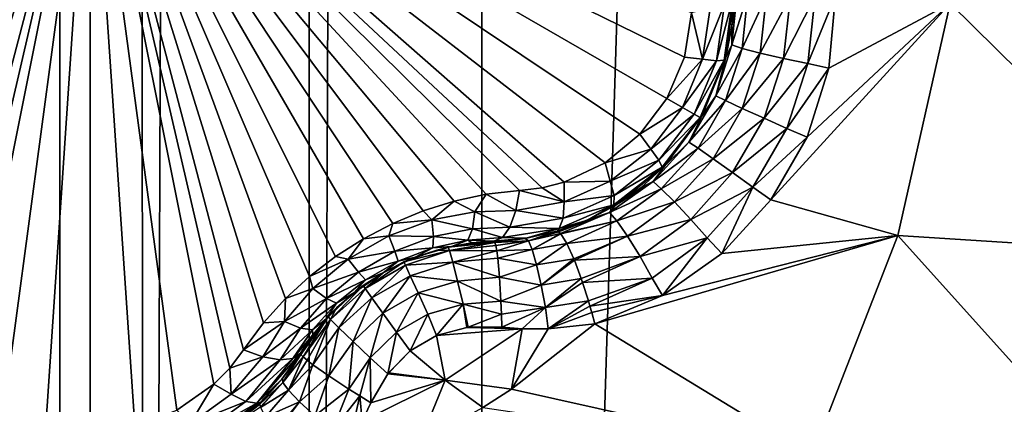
# Model space of a CAD drawing. Header units: metres. Extents: x -206 to 75, y -104 to 104.
# Tile 628 of 656: x -36.22 to -33.08, y -51.05 to -49.82. Entities that reach past the tile are written whole.
import ezdxf

# ---------------------------------------------------------------- set-up
doc = ezdxf.new("R2010")
doc.units = ezdxf.units.M
doc.layers.add('solid_01_1-CONSUMER_THERM_B_125288', color=7, linetype='CONTINUOUS')

msp = doc.modelspace()

# ---------------------------------------------------------------- linework, layer by layer
at = {"layer": 'solid_01_1-CONSUMER_THERM_B_125288'}
for points in [[(-36.342251, 63.938988), (-35.846645, 63.692299), (-36.32394, -63.959686)], [(-35.846645, 63.692299), (-35.828407, -63.712856), (-36.32394, -63.959686)], [(-35.846645, 63.692299), (-35.314156, 63.540874), (-35.828407, -63.712856)], [(-35.314156, 63.540874), (-35.295959, -63.561279), (-35.828407, -63.712856)], [(-35.314156, 63.540874), (-34.762913, 63.489876), (-35.295959, -63.561279)], [(-34.762913, 63.489876), (-34.744732, -63.510124), (-35.295959, -63.561279)], [(-30.762913, 63.490448), (-34.744732, -63.510124), (-34.762913, 63.489876)], [(-30.762913, 63.490448), (-30.744732, -63.509552), (-34.744732, -63.510124)], [(-35.56731, -54.055267, 3.45631), (-26.153526, -45.546333, 3.5), (-35.866474, -53.698833, 3.5)], [(-35.518597, -54.981541, 3.5), (-35.866474, -53.698833, 3.5), (-26.153526, -45.546333, 3.5)], [(-35.56731, -54.055267, 3.45631), (-25.853172, -45.904179, 3.455959), (-26.153526, -45.546333, 3.5)], [(-35.518597, -54.981541, 3.5), (-26.153526, -45.546333, 3.5), (-35.050472, -54.926132, 3.5)], [(-35.050472, -54.926132, 3.5), (-26.153526, -45.546333, 3.5), (-34.588764, -54.83429, 3.5)], [(-34.588764, -54.83429, 3.5), (-26.153526, -45.546333, 3.5), (-34.135071, -54.706341, 3.5)], [(-34.135071, -54.706341, 3.5), (-26.153526, -45.546333, 3.5), (-33.693161, -54.543304, 3.5)], [(-33.693161, -54.543304, 3.5), (-26.153526, -45.546333, 3.5), (-33.265396, -54.346107, 3.5)], [(-33.265396, -54.346107, 3.5), (-26.153526, -45.546333, 3.5), (-32.854115, -54.115772, 3.5)], [(-35.56731, -54.055267, 3.45631), (-35.277191, -54.400913, 3.325905), (-25.853172, -45.904179, 3.455959)], [(-35.277191, -54.400913, 3.325905), (-25.5634, -46.249416, 3.325387), (-25.853172, -45.904179, 3.455959)], [(-35.277191, -54.400913, 3.325905), (-35.007877, -54.721775, 3.113388), (-25.5634, -46.249416, 3.325387)], [(-35.007877, -54.721775, 3.113388), (-25.29442, -46.569881, 3.112886), (-25.5634, -46.249416, 3.325387)], [(-38.864662, -46.52047, 75.400002), (-54.590946, -63.612965, 75.400002), (54.609055, -63.597332, 75.400002)], [(-37.59338, -46.610531, 75.400002), (-38.864662, -46.52047, 75.400002), (54.609055, -63.597332, 75.400002)], [(37.606621, -46.599766, 75.400002), (-37.59338, -46.610531, 75.400002), (54.609055, -63.597332, 75.400002)], [(-35.007877, -54.721775, 3.113388), (-34.768879, -55.006523, 2.826262), (-25.29442, -46.569881, 3.112886)], [(-34.768879, -55.006523, 2.826262), (-25.055708, -46.854282, 2.825941), (-25.29442, -46.569881, 3.112886)], [(-34.768879, -55.006523, 2.826262), (-34.568623, -55.245106, 2.474663), (-25.055708, -46.854282, 2.825941)], [(-34.568623, -55.245106, 2.474663), (-24.855675, -47.092602, 2.474663), (-25.055708, -46.854282, 2.825941)], [(-34.568623, -55.245106, 2.474663), (-34.414318, -55.428944, 2.071429), (-24.855675, -47.092602, 2.474663)], [(-34.414318, -55.428944, 2.071429), (-24.70137, -47.276443, 2.071429), (-24.855675, -47.092602, 2.474663)], [(-36.09214, -55.260315, 66.816208), (-37.593307, -47.110531, 63.5), (-36.093307, -47.110317, 63.5)], [(-37.591232, -61.610531, 69.400002), (-37.593307, -47.110531, 63.5), (-36.091232, -61.610317, 69.400002)], [(-36.091927, -56.760315, 67.426552), (-36.091232, -61.610317, 69.400002), (-37.593307, -47.110531, 63.5)], [(-36.091927, -56.760315, 67.426552), (-37.593307, -47.110531, 63.5), (-36.09214, -55.260315, 66.816208)], [(-36.093307, -47.110317, 69.900002), (-36.09214, -55.260315, 66.816208), (-36.093307, -47.110317, 63.5)], [(-36.093307, -47.110317, 69.900002), (-36.093094, -48.610317, 69.900002), (-36.09214, -55.260315, 66.816208)], [(-34.414318, -55.428944, 2.071429), (-34.337975, -55.519901, 1.8802), (-24.70137, -47.276443, 2.071429)], [(-34.337975, -55.519901, 1.8802), (-24.625298, -47.367077, 1.880731), (-24.70137, -47.276443, 2.071429)], [(-34.337975, -55.519901, 1.8802), (-24.523346, -47.488541, 1.720659), (-24.625298, -47.367077, 1.880731)], [(-34.337975, -55.519901, 1.8802), (-34.235954, -55.641449, 1.720235), (-24.523346, -47.488541, 1.720659)], [(-34.235954, -55.641449, 1.720235), (-24.400944, -47.634373, 1.600154), (-24.523346, -47.488541, 1.720659)], [(-34.235954, -55.641449, 1.720235), (-34.113503, -55.787342, 1.599859), (-24.400944, -47.634373, 1.600154)], [(-34.113503, -55.787342, 1.599859), (-24.264303, -47.797169, 1.525335), (-24.400944, -47.634373, 1.600154)], [(-34.113503, -55.787342, 1.599859), (-33.97683, -55.950176, 1.525184), (-24.264303, -47.797169, 1.525335)], [(-33.97683, -55.950176, 1.525184), (-33.833458, -56.120991, 1.5), (-24.264303, -47.797169, 1.525335)], [(-24.264303, -47.797169, 1.525335), (-33.833458, -56.120991, 1.5), (-24.120508, -47.968487, 1.5)], [(-24.120508, -47.968487, 1.5), (-33.833458, -56.120991, 1.5), (69.506912, -74.995201, 1.5)], [(-36.09214, -55.260315, 72.400002), (-36.093094, -48.610317, 72.400002), (-25.743092, -48.608833, 72.400002)], [(-36.09214, -55.260315, 66.816208), (-36.093094, -48.610317, 72.400002), (-36.09214, -55.260315, 72.400002)], [(-36.093094, -48.610317, 69.900002), (-36.093094, -48.610317, 72.400002), (-36.09214, -55.260315, 66.816208)], [(-36.09214, -55.260315, 72.400002), (-25.743092, -48.608833, 72.400002), (-28.670391, -53.879852, 72.400002)], [(-35.996807, -49.010303, 15.440842), (-37.916252, -49.799904, 16.639137), (-37.89312, -49.941521, 16.660566)], [(-35.996807, -49.010303, 15.440842), (-37.89312, -49.941521, 16.660566), (-37.836929, -50.073112, 16.667709)], [(-35.996807, -49.010303, 15.440842), (-37.836929, -50.073112, 16.667709), (-37.751015, -50.187527, 16.660555)], [(-35.996807, -49.010303, 15.440842), (-37.751015, -50.187527, 16.660555), (-37.639896, -50.278313, 16.639118)], [(-35.996807, -49.010303, 15.440842), (-37.639896, -50.278313, 16.639118), (-37.509357, -50.339752, 16.603487)], [(-35.996807, -49.010303, 15.440842), (-37.509357, -50.339752, 16.603487), (-37.439129, -50.357876, 16.580467)], [(-35.996807, -49.010303, 15.440842), (-37.439129, -50.357876, 16.580467), (-37.367031, -50.366974, 16.554106)], [(-35.996807, -49.010303, 15.440842), (-37.367031, -50.366974, 16.554106), (-37.260792, -50.378952, 16.516459)], [(-35.996807, -49.010303, 15.440842), (-37.260792, -50.378952, 16.516459), (-37.158409, -50.400841, 16.486931)], [(-35.996807, -49.010303, 15.440842), (-37.158409, -50.400841, 16.486931), (-37.05899, -50.431984, 16.465441)], [(-35.996807, -49.010303, 15.440842), (-37.05899, -50.431984, 16.465441), (-36.962212, -50.472073, 16.45224)], [(-35.996807, -49.010303, 15.440842), (-36.962212, -50.472073, 16.45224), (-36.868626, -50.520805, 16.447765)], [(-35.996807, -49.010303, 15.440842), (-36.868626, -50.520805, 16.447765), (-36.779636, -50.577442, 16.452234)], [(-35.996807, -49.010303, 15.440842), (-36.779636, -50.577442, 16.452234), (-36.696487, -50.64119, 16.465431)], [(-35.996807, -49.010303, 15.440842), (-36.696487, -50.64119, 16.465431), (-36.619812, -50.711678, 16.486916)], [(-35.996807, -49.010303, 15.440842), (-36.619812, -50.711678, 16.486916), (-36.549633, -50.789371, 16.516436)], [(-35.996807, -49.010303, 15.440842), (-36.549633, -50.789371, 16.516436), (-36.486073, -50.875427, 16.554106)], [(-35.996807, -49.010303, 15.440842), (-36.486073, -50.875427, 16.554106), (-36.442123, -50.933311, 16.580471)], [(-35.996807, -49.010303, 15.440842), (-36.442123, -50.933311, 16.580471), (-36.391277, -50.985069, 16.603498)], [(-35.996807, -49.010303, 15.440842), (-36.391277, -50.985069, 16.603498), (-36.27272, -51.067387, 16.639135)], [(-35.996807, -49.010303, 15.440842), (-36.27272, -51.067387, 16.639135), (-36.138512, -51.118168, 16.660564)], [(-35.996807, -49.010303, 15.440842), (-36.138512, -51.118168, 16.660564), (-35.996456, -51.1353, 16.667709)], [(-35.996807, -49.010303, 15.440842), (-35.550938, -50.933178, 16.580469), (-35.507008, -50.875286, 16.554106)], [(-35.443489, -50.789238, 16.516445), (-35.996807, -49.010303, 15.440842), (-35.507008, -50.875286, 16.554106)], [(-35.996807, -49.010303, 15.440842), (-35.996456, -51.1353, 16.667709), (-35.854408, -51.118103, 16.660555)], [(-35.996807, -49.010303, 15.440842), (-35.854408, -51.118103, 16.660555), (-35.720234, -51.067268, 16.63912)], [(-35.996807, -49.010303, 15.440842), (-35.720234, -51.067268, 16.63912), (-35.601749, -50.984936, 16.603491)], [(-35.996807, -49.010303, 15.440842), (-35.601749, -50.984936, 16.603491), (-35.550938, -50.933178, 16.580469)], [(-34.100197, -49.94088, 16.660555), (-34.077133, -49.799255, 16.639118), (-35.996807, -49.010303, 15.440842)], [(-34.156326, -50.072491, 16.667709), (-34.100197, -49.94088, 16.660555), (-35.996807, -49.010303, 15.440842)], [(-34.242191, -50.186947, 16.660564), (-34.156326, -50.072491, 16.667709), (-35.996807, -49.010303, 15.440842)], [(-34.353275, -50.27779, 16.639137), (-34.242191, -50.186947, 16.660564), (-35.996807, -49.010303, 15.440842)], [(-34.483829, -50.339302, 16.603502), (-34.353275, -50.27779, 16.639137), (-35.996807, -49.010303, 15.440842)], [(-34.554077, -50.35746, 16.580477), (-34.483829, -50.339302, 16.603502), (-35.996807, -49.010303, 15.440842)], [(-34.626194, -50.366581, 16.554106), (-34.554077, -50.35746, 16.580477), (-35.996807, -49.010303, 15.440842)], [(-34.732494, -50.378597, 16.516438), (-34.626194, -50.366581, 16.554106), (-35.996807, -49.010303, 15.440842)], [(-34.834866, -50.400524, 16.486917), (-34.732494, -50.378597, 16.516438), (-35.996807, -49.010303, 15.440842)], [(-34.934254, -50.431686, 16.465431), (-34.834866, -50.400524, 16.486917), (-35.996807, -49.010303, 15.440842)], [(-35.031017, -50.471809, 16.452236), (-34.934254, -50.431686, 16.465431), (-35.996807, -49.010303, 15.440842)], [(-35.124577, -50.520565, 16.447765), (-35.031017, -50.471809, 16.452236), (-35.996807, -49.010303, 15.440842)], [(-35.213558, -50.577236, 16.452238), (-35.124577, -50.520565, 16.447765), (-35.996807, -49.010303, 15.440842)], [(-35.296673, -50.641006, 16.465435), (-35.213558, -50.577236, 16.452238), (-35.996807, -49.010303, 15.440842)], [(-35.373348, -50.711529, 16.486925), (-35.296673, -50.641006, 16.465435), (-35.996807, -49.010303, 15.440842)], [(-35.443489, -50.789238, 16.516445), (-35.373348, -50.711529, 16.486925), (-35.996807, -49.010303, 15.440842)], [(-33.968433, -49.941269, 16.876154), (-33.949142, -49.842342, 18.114405), (-33.942642, -49.741257, 18.126162)], [(-33.968433, -49.941269, 16.876154), (-33.942642, -49.741257, 18.126162), (-33.942642, -49.741257, 16.853399)], [(-33.946762, -49.75655, 16.810608), (-33.968433, -49.941269, 16.876154), (-33.942642, -49.741257, 16.853399)], [(-33.932358, -49.732098, 18.198984), (-33.942642, -49.741257, 18.126162), (-33.949142, -49.842342, 18.114405)], [(-33.948578, -49.901577, 18.180346), (-33.932358, -49.732098, 18.198984), (-33.949142, -49.842342, 18.114405)], [(-33.897533, -49.738743, 18.270638), (-33.932358, -49.732098, 18.198984), (-33.948578, -49.901577, 18.180346)], [(-33.915466, -49.912853, 18.252228), (-33.897533, -49.738743, 18.270638), (-33.948578, -49.901577, 18.180346)], [(-33.838024, -49.74366, 18.330465), (-33.897533, -49.738743, 18.270638), (-33.915466, -49.912853, 18.252228)], [(-33.971924, -49.771492, 16.739864), (-34.017784, -49.783985, 16.679848), (-34.042034, -49.947147, 16.704649)], [(-33.971924, -49.771492, 16.739864), (-34.042034, -49.947147, 16.704649), (-33.997894, -49.952076, 16.767012)], [(-33.997894, -49.952076, 16.767012), (-33.973778, -49.950417, 16.839653), (-33.946762, -49.75655, 16.810608)], [(-33.971924, -49.771492, 16.739864), (-33.997894, -49.952076, 16.767012), (-33.946762, -49.75655, 16.810608)], [(-33.946762, -49.75655, 16.810608), (-33.973778, -49.950417, 16.839653), (-33.968433, -49.941269, 16.876154)], [(-33.857964, -49.928215, 18.312248), (-33.838024, -49.74366, 18.330465), (-33.915466, -49.912853, 18.252228)], [(-33.761917, -49.745857, 18.367188), (-33.838024, -49.74366, 18.330465), (-33.857964, -49.928215, 18.312248)], [(-33.78384, -49.94537, 18.349087), (-33.761917, -49.745857, 18.367188), (-33.857964, -49.928215, 18.312248)], [(-33.252499, -49.768929, 18.238981), (-33.709015, -50.196281, 18.336405), (-33.824516, -50.396736, 18.336372)], [(-33.419559, -50.509808, 18.186367), (-33.252499, -49.768929, 18.238981), (-33.824516, -50.396736, 18.336372)], [(-33.78384, -49.94537, 18.349087), (-33.706112, -49.961475, 18.358753), (-33.682533, -49.745205, 18.376822)], [(-33.78384, -49.94537, 18.349087), (-33.682533, -49.745205, 18.376822), (-33.761917, -49.745857, 18.367188)], [(-33.252499, -49.768929, 18.238981), (-33.639225, -49.975513, 18.34635), (-33.709015, -50.196281, 18.336405)], [(-33.706112, -49.961475, 18.358753), (-33.639225, -49.975513, 18.34635), (-33.618523, -49.743736, 18.365818)], [(-33.682533, -49.745205, 18.376822), (-33.706112, -49.961475, 18.358753), (-33.618523, -49.743736, 18.365818)], [(-33.252499, -49.768929, 18.238981), (-33.618523, -49.743736, 18.365818), (-33.639225, -49.975513, 18.34635)], [(-32.437386, -50.572468, 17.754953), (-33.252499, -49.768929, 18.238981), (-33.419559, -50.509808, 18.186367)], [(-32.281857, -49.798668, 17.80394), (-33.252499, -49.768929, 18.238981), (-32.437386, -50.572468, 17.754953)], [(-34.042034, -49.947147, 16.704649), (-34.077133, -49.799255, 16.639118), (-34.100197, -49.94088, 16.660555)], [(-34.042034, -49.947147, 16.704649), (-34.017784, -49.783985, 16.679848), (-34.077133, -49.799255, 16.639118)], [(-33.948578, -49.901577, 18.180346), (-33.949142, -49.842342, 18.114405), (-33.968472, -49.941406, 18.105808)], [(-33.968433, -49.941269, 16.876154), (-33.968472, -49.941406, 18.105808), (-33.949142, -49.842342, 18.114405)], [(-34.000484, -50.064003, 18.170752), (-33.948578, -49.901577, 18.180346), (-33.968472, -49.941406, 18.105808)], [(-33.915466, -49.912853, 18.252228), (-33.948578, -49.901577, 18.180346), (-34.000484, -50.064003, 18.170752)], [(-33.969372, -50.079399, 18.242765), (-33.915466, -49.912853, 18.252228), (-34.000484, -50.064003, 18.170752)], [(-33.857964, -49.928215, 18.312248), (-33.915466, -49.912853, 18.252228), (-33.969372, -50.079399, 18.242765)], [(-33.915531, -50.104504, 18.302893), (-33.857964, -49.928215, 18.312248), (-33.969372, -50.079399, 18.242765)], [(-33.78384, -49.94537, 18.349087), (-33.857964, -49.928215, 18.312248), (-33.915531, -50.104504, 18.302893)], [(-34.042034, -49.947147, 16.704649), (-34.100197, -49.94088, 16.660555), (-34.156326, -50.072491, 16.667709)], [(-34.106766, -50.101151, 16.713093), (-34.042034, -49.947147, 16.704649), (-34.156326, -50.072491, 16.667709)], [(-33.997894, -49.952076, 16.767012), (-34.042034, -49.947147, 16.704649), (-34.106766, -50.101151, 16.713093)], [(-33.997894, -49.952076, 16.767012), (-34.106766, -50.101151, 16.713093), (-34.069317, -50.122765, 16.776274)], [(-34.069317, -50.122765, 16.776274), (-34.050186, -50.133808, 16.849575), (-33.973778, -49.950417, 16.839653)], [(-33.997894, -49.952076, 16.767012), (-34.069317, -50.122765, 16.776274), (-33.973778, -49.950417, 16.839653)], [(-33.973778, -49.950417, 16.839653), (-34.050186, -50.133808, 16.849575), (-34.043587, -50.127113, 16.884197)], [(-34.000484, -50.064003, 18.170752), (-33.968472, -49.941406, 18.105808), (-34.0438, -50.127495, 18.098516)], [(-34.043587, -50.127113, 16.884197), (-34.0438, -50.127495, 18.098516), (-33.968472, -49.941406, 18.105808)], [(-34.043587, -50.127113, 16.884197), (-33.968472, -49.941406, 18.105808), (-33.968433, -49.941269, 16.876154)], [(-33.973778, -49.950417, 16.839653), (-34.043587, -50.127113, 16.884197), (-33.968433, -49.941269, 16.876154)], [(-33.846241, -50.135857, 18.3398), (-33.78384, -49.94537, 18.349087), (-33.915531, -50.104504, 18.302893)], [(-33.846241, -50.135857, 18.3398), (-33.706112, -49.961475, 18.358753), (-33.78384, -49.94537, 18.349087)], [(-33.846241, -50.135857, 18.3398), (-33.773666, -50.168011, 18.349483), (-33.706112, -49.961475, 18.358753)], [(-33.706112, -49.961475, 18.358753), (-33.773666, -50.168011, 18.349483), (-33.639225, -49.975513, 18.34635)], [(-33.773666, -50.168011, 18.349483), (-33.709015, -50.196281, 18.336405), (-33.639225, -49.975513, 18.34635)], [(-34.106766, -50.101151, 16.713093), (-34.156326, -50.072491, 16.667709), (-34.242191, -50.186947, 16.660564)], [(-34.08577, -50.211769, 18.170752), (-34.000484, -50.064003, 18.170752), (-34.0438, -50.127495, 18.098516)], [(-33.969372, -50.079399, 18.242765), (-34.000484, -50.064003, 18.170752), (-34.08577, -50.211769, 18.170752)], [(-34.056877, -50.23101, 18.242765), (-33.969372, -50.079399, 18.242765), (-34.08577, -50.211769, 18.170752)], [(-33.915531, -50.104504, 18.302893), (-33.969372, -50.079399, 18.242765), (-34.056877, -50.23101, 18.242765)], [(-34.207729, -50.234245, 16.704649), (-34.106766, -50.101151, 16.713093), (-34.242191, -50.186947, 16.660564)], [(-34.069317, -50.122765, 16.776274), (-34.106766, -50.101151, 16.713093), (-34.207729, -50.234245, 16.704649)], [(-34.008202, -50.265068, 18.302893), (-33.915531, -50.104504, 18.302893), (-34.056877, -50.23101, 18.242765)], [(-33.846241, -50.135857, 18.3398), (-33.915531, -50.104504, 18.302893), (-34.008202, -50.265068, 18.302893)], [(-34.069317, -50.122765, 16.776274), (-34.207729, -50.234245, 16.704649), (-34.181389, -50.269997, 16.767014)], [(-34.069317, -50.122765, 16.776274), (-34.181389, -50.269997, 16.767014), (-34.050186, -50.133808, 16.849575)], [(-34.181389, -50.269997, 16.767014), (-34.170757, -50.29171, 16.839653), (-34.050186, -50.133808, 16.849575)], [(-34.050186, -50.133808, 16.849575), (-34.170757, -50.29171, 16.839653), (-34.162884, -50.287609, 16.877523)], [(-34.08577, -50.211769, 18.170752), (-34.0438, -50.127495, 18.098516), (-34.163685, -50.288441, 18.104654)], [(-34.162884, -50.287609, 16.877523), (-34.163685, -50.288441, 18.104654), (-34.0438, -50.127495, 18.098516)], [(-34.162884, -50.287609, 16.877523), (-34.0438, -50.127495, 18.098516), (-34.043587, -50.127113, 16.884197)], [(-34.050186, -50.133808, 16.849575), (-34.162884, -50.287609, 16.877523), (-34.043587, -50.127113, 16.884197)], [(-33.946392, -50.30938, 18.3398), (-33.846241, -50.135857, 18.3398), (-34.008202, -50.265068, 18.302893)], [(-33.946392, -50.30938, 18.3398), (-33.773666, -50.168011, 18.349483), (-33.846241, -50.135857, 18.3398)], [(-33.946392, -50.30938, 18.3398), (-33.882248, -50.35614, 18.349483), (-33.773666, -50.168011, 18.349483)], [(-33.773666, -50.168011, 18.349483), (-33.882248, -50.35614, 18.349483), (-33.709015, -50.196281, 18.336405)], [(-34.207729, -50.234245, 16.704649), (-34.242191, -50.186947, 16.660564), (-34.353275, -50.27779, 16.639137)], [(-34.200447, -50.337967, 18.180346), (-34.08577, -50.211769, 18.170752), (-34.163685, -50.288441, 18.104654)], [(-34.056877, -50.23101, 18.242765), (-34.08577, -50.211769, 18.170752), (-34.200447, -50.337967, 18.180346)], [(-33.882248, -50.35614, 18.349483), (-33.824516, -50.396736, 18.336372), (-33.709015, -50.196281, 18.336405)], [(-34.33688, -50.336864, 16.679848), (-34.207729, -50.234245, 16.704649), (-34.353275, -50.27779, 16.639137)], [(-34.181389, -50.269997, 16.767014), (-34.207729, -50.234245, 16.704649), (-34.33688, -50.336864, 16.679848)], [(-34.174118, -50.361, 18.252228), (-34.056877, -50.23101, 18.242765), (-34.200447, -50.337967, 18.180346)], [(-34.008202, -50.265068, 18.302893), (-34.056877, -50.23101, 18.242765), (-34.174118, -50.361, 18.252228)], [(-34.181389, -50.269997, 16.767014), (-34.33688, -50.336864, 16.679848), (-34.324757, -50.382824, 16.739864)], [(-34.181389, -50.269997, 16.767014), (-34.324757, -50.382824, 16.739864), (-34.170757, -50.29171, 16.839653)], [(-34.132053, -50.403107, 18.312248), (-34.008202, -50.265068, 18.302893), (-34.174118, -50.361, 18.252228)], [(-33.946392, -50.30938, 18.3398), (-34.008202, -50.265068, 18.302893), (-34.132053, -50.403107, 18.312248)], [(-34.33688, -50.336864, 16.679848), (-34.353275, -50.27779, 16.639137), (-34.483829, -50.339302, 16.603502)], [(-34.170757, -50.29171, 16.839653), (-34.325108, -50.412083, 16.81061), (-34.319618, -50.413403, 16.856203)], [(-34.324757, -50.382824, 16.739864), (-34.325108, -50.412083, 16.81061), (-34.170757, -50.29171, 16.839653)], [(-34.319618, -50.413403, 16.856203), (-34.163685, -50.288441, 18.104654), (-34.162884, -50.287609, 16.877523)], [(-34.170757, -50.29171, 16.839653), (-34.319618, -50.413403, 16.856203), (-34.162884, -50.287609, 16.877523)], [(-34.319618, -50.413403, 16.856203), (-34.238277, -50.356373, 18.112694), (-34.163685, -50.288441, 18.104654)], [(-34.200447, -50.337967, 18.180346), (-34.163685, -50.288441, 18.104654), (-34.238277, -50.356373, 18.112694)], [(-34.483829, -50.403, 16.640163), (-34.33688, -50.336864, 16.679848), (-34.483829, -50.339302, 16.603502)], [(-34.324757, -50.382824, 16.739864), (-34.33688, -50.336864, 16.679848), (-34.483829, -50.403, 16.640163)], [(-34.339081, -50.436798, 18.198986), (-34.200447, -50.337967, 18.180346), (-34.321262, -50.414406, 18.12392)], [(-34.174118, -50.361, 18.252228), (-34.200447, -50.337967, 18.180346), (-34.339081, -50.436798, 18.198986)], [(-34.200447, -50.337967, 18.180346), (-34.238277, -50.356373, 18.112694), (-34.321262, -50.414406, 18.12392)], [(-34.080116, -50.458706, 18.349087), (-33.946392, -50.30938, 18.3398), (-34.132053, -50.403107, 18.312248)], [(-34.080116, -50.458706, 18.349087), (-33.882248, -50.35614, 18.349483), (-33.946392, -50.30938, 18.3398)], [(-34.637783, -50.430496, 16.587652), (-34.626194, -50.366581, 16.554106), (-34.732494, -50.378597, 16.516438)], [(-34.483829, -50.403, 16.640163), (-34.626194, -50.366581, 16.554106), (-34.637783, -50.430496, 16.587652)], [(-34.483829, -50.403, 16.640163), (-34.554077, -50.35746, 16.580477), (-34.626194, -50.366581, 16.554106)], [(-34.483829, -50.403, 16.640163), (-34.483829, -50.339302, 16.603502), (-34.554077, -50.35746, 16.580477)], [(-34.315907, -50.463627, 18.270638), (-34.174118, -50.361, 18.252228), (-34.339081, -50.436798, 18.198986)], [(-34.319618, -50.413403, 16.856203), (-34.321262, -50.414406, 18.12392), (-34.238277, -50.356373, 18.112694)], [(-34.132053, -50.403107, 18.312248), (-34.174118, -50.361, 18.252228), (-34.315907, -50.463627, 18.270638)], [(-34.080116, -50.458706, 18.349087), (-34.02729, -50.517952, 18.358753), (-33.882248, -50.35614, 18.349483)], [(-33.882248, -50.35614, 18.349483), (-34.02729, -50.517952, 18.358753), (-33.980679, -50.567974, 18.346264)], [(-33.882248, -50.35614, 18.349483), (-33.980679, -50.567974, 18.346264), (-33.824516, -50.396736, 18.336372)], [(-34.906384, -50.460258, 16.492586), (-34.834866, -50.400524, 16.486917), (-34.934254, -50.431686, 16.465431)], [(-34.906384, -50.460258, 16.492586), (-34.769272, -50.434208, 16.53348), (-34.834866, -50.400524, 16.486917)], [(-34.769272, -50.434208, 16.53348), (-34.732494, -50.378597, 16.516438), (-34.834866, -50.400524, 16.486917)], [(-34.769272, -50.434208, 16.53348), (-34.637783, -50.430496, 16.587652), (-34.732494, -50.378597, 16.516438)], [(-34.324757, -50.382824, 16.739864), (-34.483829, -50.403, 16.640163), (-34.487385, -50.454643, 16.696571)], [(-34.324757, -50.382824, 16.739864), (-34.487385, -50.454643, 16.696571), (-34.325108, -50.412083, 16.81061)], [(-33.419559, -50.509808, 18.186367), (-33.824516, -50.396736, 18.336372), (-33.980679, -50.567974, 18.346264)], [(-34.906384, -50.460258, 16.492586), (-34.934254, -50.431686, 16.465431), (-35.031017, -50.471809, 16.452236)], [(-34.637783, -50.430496, 16.587652), (-34.769272, -50.434208, 16.53348), (-34.656971, -50.483418, 16.639467)], [(-34.487385, -50.454643, 16.696571), (-34.637783, -50.430496, 16.587652), (-34.656971, -50.483418, 16.639467)], [(-34.487385, -50.454643, 16.696571), (-34.483829, -50.403, 16.640163), (-34.637783, -50.430496, 16.587652)], [(-34.325108, -50.412083, 16.81061), (-34.499889, -50.487869, 16.7644), (-34.409428, -50.460606, 16.84009)], [(-34.487385, -50.454643, 16.696571), (-34.499889, -50.487869, 16.7644), (-34.325108, -50.412083, 16.81061)], [(-34.339081, -50.436798, 18.198986), (-34.321262, -50.414406, 18.12392), (-34.411423, -50.461491, 18.138186)], [(-34.409428, -50.460606, 16.84009), (-34.411423, -50.461491, 18.138186), (-34.321262, -50.414406, 18.12392)], [(-34.325108, -50.412083, 16.81061), (-34.409428, -50.460606, 16.84009), (-34.319618, -50.413403, 16.856203)], [(-34.409428, -50.460606, 16.84009), (-34.321262, -50.414406, 18.12392), (-34.319618, -50.413403, 16.856203)], [(-34.281879, -50.512691, 18.330465), (-34.132053, -50.403107, 18.312248), (-34.315907, -50.463627, 18.270638)], [(-34.080116, -50.458706, 18.349087), (-34.132053, -50.403107, 18.312248), (-34.281879, -50.512691, 18.330465)], [(-35.043751, -50.510983, 16.47019), (-34.906384, -50.460258, 16.492586), (-35.031017, -50.471809, 16.452236)], [(-34.90081, -50.513443, 16.54734), (-34.906384, -50.460258, 16.492586), (-35.043751, -50.510983, 16.47019)], [(-34.776848, -50.488586, 16.586802), (-34.769272, -50.434208, 16.53348), (-34.906384, -50.460258, 16.492586)], [(-34.776848, -50.488586, 16.586802), (-34.906384, -50.460258, 16.492586), (-34.90081, -50.513443, 16.54734)], [(-34.656971, -50.483418, 16.639467), (-34.769272, -50.434208, 16.53348), (-34.776848, -50.488586, 16.586802)], [(-34.487385, -50.454643, 16.696571), (-34.656971, -50.483418, 16.639467), (-34.499889, -50.487869, 16.7644)], [(-34.339081, -50.436798, 18.198986), (-34.411423, -50.461491, 18.138186), (-34.507389, -50.496712, 18.155281)], [(-34.501591, -50.498074, 18.193224), (-34.339081, -50.436798, 18.198986), (-34.507389, -50.496712, 18.155281)], [(-34.505123, -50.496037, 16.820389), (-34.507389, -50.496712, 18.155281), (-34.411423, -50.461491, 18.138186)], [(-34.505123, -50.496037, 16.820389), (-34.411423, -50.461491, 18.138186), (-34.409428, -50.460606, 16.84009)], [(-34.499889, -50.487869, 16.7644), (-34.505123, -50.496037, 16.820389), (-34.409428, -50.460606, 16.84009)], [(-34.501591, -50.498074, 18.193224), (-34.495247, -50.503902, 18.225765), (-34.339081, -50.436798, 18.198986)], [(-34.315907, -50.463627, 18.270638), (-34.339081, -50.436798, 18.198986), (-34.495247, -50.503902, 18.225765)], [(-34.315907, -50.463627, 18.270638), (-34.495247, -50.503902, 18.225765), (-34.494255, -50.505077, 18.230297)], [(-34.475742, -50.535126, 18.298187), (-34.315907, -50.463627, 18.270638), (-34.494255, -50.505077, 18.230297)], [(-34.281879, -50.512691, 18.330465), (-34.315907, -50.463627, 18.270638), (-34.475742, -50.535126, 18.298187)], [(-34.241905, -50.577496, 18.367188), (-34.080116, -50.458706, 18.349087), (-34.281879, -50.512691, 18.330465)], [(-34.241905, -50.577496, 18.367188), (-34.02729, -50.517952, 18.358753), (-34.080116, -50.458706, 18.349087)], [(-35.043751, -50.510983, 16.47019), (-35.031017, -50.471809, 16.452236), (-35.124577, -50.520565, 16.447765)], [(-34.776848, -50.488586, 16.586802), (-34.90081, -50.513443, 16.54734), (-34.791458, -50.524532, 16.652763)], [(-34.776848, -50.488586, 16.586802), (-34.791458, -50.524532, 16.652763), (-34.680958, -50.516602, 16.701927)], [(-34.656971, -50.483418, 16.639467), (-34.776848, -50.488586, 16.586802), (-34.680958, -50.516602, 16.701927)], [(-34.499889, -50.487869, 16.7644), (-34.656971, -50.483418, 16.639467), (-34.680958, -50.516602, 16.701927)], [(-34.499889, -50.487869, 16.7644), (-34.680958, -50.516602, 16.701927), (-34.605206, -50.518898, 16.79719)], [(-34.499889, -50.487869, 16.7644), (-34.605206, -50.518898, 16.79719), (-34.505123, -50.496037, 16.820389)], [(-34.605206, -50.518898, 16.79719), (-34.507389, -50.496712, 18.155281), (-34.505123, -50.496037, 16.820389)], [(-35.173023, -50.585609, 16.470165), (-35.124577, -50.520565, 16.447765), (-35.213558, -50.577236, 16.452238)], [(-35.173023, -50.585609, 16.470165), (-35.043751, -50.510983, 16.47019), (-35.124577, -50.520565, 16.447765)], [(-35.024311, -50.559776, 16.525866), (-35.043751, -50.510983, 16.47019), (-35.173023, -50.585609, 16.470165)], [(-34.90081, -50.513443, 16.54734), (-35.043751, -50.510983, 16.47019), (-35.024311, -50.559776, 16.525866)], [(-34.90081, -50.513443, 16.54734), (-35.024311, -50.559776, 16.525866), (-34.903507, -50.548965, 16.615078)], [(-34.90081, -50.513443, 16.54734), (-34.903507, -50.548965, 16.615078), (-34.791458, -50.524532, 16.652763)], [(-34.791458, -50.524532, 16.652763), (-34.903507, -50.548965, 16.615078), (-34.843636, -50.544811, 16.708683)], [(-34.791458, -50.524532, 16.652763), (-34.843636, -50.544811, 16.708683), (-34.778416, -50.533859, 16.735819)], [(-34.680958, -50.516602, 16.701927), (-34.791458, -50.524532, 16.652763), (-34.708027, -50.528561, 16.770613)], [(-34.791458, -50.524532, 16.652763), (-34.778416, -50.533859, 16.735819), (-34.708027, -50.528561, 16.770613)], [(-34.605206, -50.518898, 16.79719), (-34.680958, -50.516602, 16.701927), (-34.708027, -50.528561, 16.770613)], [(-34.605206, -50.518898, 16.79719), (-34.708027, -50.528561, 16.770613), (-34.608814, -50.51947, 18.172401)], [(-34.608814, -50.51947, 18.172401), (-34.708027, -50.528561, 18.184393), (-34.705063, -50.531963, 18.225878)], [(-34.708027, -50.528561, 16.770613), (-34.708027, -50.528561, 18.184393), (-34.608814, -50.51947, 18.172401)], [(-34.598156, -50.526741, 18.237627), (-34.608814, -50.51947, 18.172401), (-34.705063, -50.531963, 18.225878)], [(-34.598156, -50.526741, 18.237627), (-34.705063, -50.531963, 18.225878), (-34.701984, -50.542229, 18.266207)], [(-34.598156, -50.526741, 18.237627), (-34.701984, -50.542229, 18.266207), (-34.698883, -50.559059, 18.304216)], [(-34.586246, -50.554585, 18.304129), (-34.598156, -50.526741, 18.237627), (-34.698883, -50.559059, 18.304216)], [(-34.598156, -50.526741, 18.237627), (-34.507389, -50.496712, 18.155281), (-34.608814, -50.51947, 18.172401)], [(-34.605206, -50.518898, 16.79719), (-34.608814, -50.51947, 18.172401), (-34.507389, -50.496712, 18.155281)], [(-34.598156, -50.526741, 18.237627), (-34.501591, -50.498074, 18.193224), (-34.507389, -50.496712, 18.155281)], [(-34.598156, -50.526741, 18.237627), (-34.495247, -50.503902, 18.225765), (-34.501591, -50.498074, 18.193224)], [(-34.586246, -50.554585, 18.304129), (-34.495247, -50.503902, 18.225765), (-34.598156, -50.526741, 18.237627)], [(-34.586246, -50.554585, 18.304129), (-34.494255, -50.505077, 18.230297), (-34.495247, -50.503902, 18.225765)], [(-34.586246, -50.554585, 18.304129), (-34.475742, -50.535126, 18.298187), (-34.494255, -50.505077, 18.230297)], [(-34.453556, -50.584064, 18.352713), (-34.281879, -50.512691, 18.330465), (-34.475742, -50.535126, 18.298187)], [(-34.453556, -50.584064, 18.352713), (-34.451534, -50.589043, 18.356617), (-34.281879, -50.512691, 18.330465)], [(-34.241905, -50.577496, 18.367188), (-34.281879, -50.512691, 18.330465), (-34.451534, -50.589043, 18.356617)], [(-33.419559, -50.509808, 18.186367), (-34.170692, -50.701988, 18.365665), (-34.386345, -50.792183, 18.393747)], [(-33.693626, -51.214806, 18.100073), (-33.419559, -50.509808, 18.186367), (-34.386345, -50.792183, 18.393747)], [(-34.241905, -50.577496, 18.367188), (-34.202763, -50.646557, 18.376822), (-34.02729, -50.517952, 18.358753)], [(-34.02729, -50.517952, 18.358753), (-34.202763, -50.646557, 18.376822), (-34.170692, -50.701988, 18.365665)], [(-33.419559, -50.509808, 18.186367), (-33.980679, -50.567974, 18.346264), (-34.170692, -50.701988, 18.365665)], [(-34.02729, -50.517952, 18.358753), (-34.170692, -50.701988, 18.365665), (-33.980679, -50.567974, 18.346264)], [(-32.693363, -51.316334, 17.674351), (-33.419559, -50.509808, 18.186367), (-33.693626, -51.214806, 18.100073)], [(-32.437386, -50.572468, 17.754953), (-33.419559, -50.509808, 18.186367), (-32.693363, -51.316334, 17.674351)], [(-35.024311, -50.559776, 16.525866), (-35.014107, -50.591553, 16.594744), (-34.903507, -50.548965, 16.615078)], [(-34.903507, -50.548965, 16.615078), (-35.014107, -50.591553, 16.594744), (-34.959984, -50.579723, 16.674841)], [(-34.849518, -50.558201, 18.264479), (-34.890598, -50.556438, 18.188999), (-34.995358, -50.594601, 18.189608)], [(-34.959984, -50.579723, 16.674841), (-34.995358, -50.594601, 18.189608), (-34.890598, -50.556438, 18.188999)], [(-34.849518, -50.558201, 18.264479), (-34.995358, -50.594601, 18.189608), (-34.990467, -50.604809, 18.263954)], [(-34.839443, -50.595184, 18.338661), (-34.849518, -50.558201, 18.264479), (-34.990467, -50.604809, 18.263954)], [(-34.843636, -50.544811, 16.708683), (-34.959984, -50.579723, 16.674841), (-34.853798, -50.547054, 18.188543)], [(-34.903507, -50.548965, 16.615078), (-34.959984, -50.579723, 16.674841), (-34.843636, -50.544811, 16.708683)], [(-34.959984, -50.579723, 16.674841), (-34.890598, -50.556438, 18.188999), (-34.853798, -50.547054, 18.188543)], [(-34.849518, -50.558201, 18.264479), (-34.853798, -50.547054, 18.188543), (-34.890598, -50.556438, 18.188999)], [(-34.853798, -50.547054, 18.188543), (-34.705063, -50.531963, 18.225878), (-34.708027, -50.528561, 18.184393)], [(-34.843636, -50.544811, 16.708683), (-34.853798, -50.547054, 18.188543), (-34.708027, -50.528561, 18.184393)], [(-34.849518, -50.558201, 18.264479), (-34.705063, -50.531963, 18.225878), (-34.853798, -50.547054, 18.188543)], [(-34.849518, -50.558201, 18.264479), (-34.701984, -50.542229, 18.266207), (-34.705063, -50.531963, 18.225878)], [(-34.849518, -50.558201, 18.264479), (-34.698883, -50.559059, 18.304216), (-34.701984, -50.542229, 18.266207)], [(-34.839443, -50.595184, 18.338661), (-34.698883, -50.559059, 18.304216), (-34.849518, -50.558201, 18.264479)], [(-34.778416, -50.533859, 16.735819), (-34.843636, -50.544811, 16.708683), (-34.708027, -50.528561, 18.184393)], [(-34.839443, -50.595184, 18.338661), (-34.695843, -50.581993, 18.338902), (-34.698883, -50.559059, 18.304216)], [(-34.708027, -50.528561, 16.770613), (-34.778416, -50.533859, 16.735819), (-34.708027, -50.528561, 18.184393)], [(-34.586246, -50.554585, 18.304129), (-34.698883, -50.559059, 18.304216), (-34.695843, -50.581993, 18.338902)], [(-34.571957, -50.603542, 18.36202), (-34.586246, -50.554585, 18.304129), (-34.695843, -50.581993, 18.338902)], [(-34.571957, -50.603542, 18.36202), (-34.475742, -50.535126, 18.298187), (-34.586246, -50.554585, 18.304129)], [(-34.571957, -50.603542, 18.36202), (-34.453556, -50.584064, 18.352713), (-34.475742, -50.535126, 18.298187)], [(-35.173023, -50.585609, 16.470165), (-35.213558, -50.577236, 16.452238), (-35.296673, -50.641006, 16.465435)], [(-35.285694, -50.679256, 16.492533), (-35.173023, -50.585609, 16.470165), (-35.296673, -50.641006, 16.465435)], [(-35.140495, -50.626854, 16.525846), (-35.173023, -50.585609, 16.470165), (-35.285694, -50.679256, 16.492533)], [(-35.024311, -50.559776, 16.525866), (-35.173023, -50.585609, 16.470165), (-35.140495, -50.626854, 16.525846)], [(-35.024311, -50.559776, 16.525866), (-35.140495, -50.626854, 16.525846), (-35.014107, -50.591553, 16.594744)], [(-34.959984, -50.579723, 16.674841), (-35.062065, -50.628803, 16.664267), (-34.995358, -50.594601, 18.189608)], [(-35.014107, -50.591553, 16.594744), (-35.062065, -50.628803, 16.664267), (-34.959984, -50.579723, 16.674841)], [(-34.839443, -50.595184, 18.338661), (-34.690266, -50.643494, 18.394554), (-34.695843, -50.581993, 18.338902)], [(-34.571957, -50.603542, 18.36202), (-34.695843, -50.581993, 18.338902), (-34.690266, -50.643494, 18.394554)], [(-34.557129, -50.668549, 18.402063), (-34.453556, -50.584064, 18.352713), (-34.571957, -50.603542, 18.36202)], [(-34.557129, -50.668549, 18.402063), (-34.451534, -50.589043, 18.356617), (-34.453556, -50.584064, 18.352713)], [(-34.557129, -50.668549, 18.402063), (-34.42979, -50.647293, 18.388721), (-34.451534, -50.589043, 18.356617)], [(-34.241905, -50.577496, 18.367188), (-34.451534, -50.589043, 18.356617), (-34.42979, -50.647293, 18.388721)], [(-34.425278, -50.660458, 18.393162), (-34.241905, -50.577496, 18.367188), (-34.42979, -50.647293, 18.388721)], [(-34.425278, -50.660458, 18.393162), (-34.202763, -50.646557, 18.376822), (-34.241905, -50.577496, 18.367188)], [(-35.140495, -50.626854, 16.525846), (-35.118095, -50.651592, 16.59473), (-35.014107, -50.591553, 16.594744)], [(-34.995358, -50.594601, 18.189608), (-35.062077, -50.628807, 18.189676), (-35.119015, -50.679108, 18.263954)], [(-34.990467, -50.604809, 18.263954), (-34.995358, -50.594601, 18.189608), (-35.119015, -50.679108, 18.263954)], [(-34.990467, -50.604809, 18.263954), (-35.119015, -50.679108, 18.263954), (-35.097519, -50.709366, 18.337484)], [(-35.014107, -50.591553, 16.594744), (-35.118095, -50.651592, 16.59473), (-35.062065, -50.628803, 16.664267)], [(-34.974979, -50.638538, 18.337484), (-34.990467, -50.604809, 18.263954), (-35.097519, -50.709366, 18.337484)], [(-35.062065, -50.628803, 16.664267), (-35.062077, -50.628807, 18.189676), (-34.995358, -50.594601, 18.189608)], [(-34.839443, -50.595184, 18.338661), (-34.990467, -50.604809, 18.263954), (-34.974979, -50.638538, 18.337484)], [(-34.824348, -50.655693, 18.397263), (-34.839443, -50.595184, 18.338661), (-34.974979, -50.638538, 18.337484)], [(-34.824348, -50.655693, 18.397263), (-34.690266, -50.643494, 18.394554), (-34.839443, -50.595184, 18.338661)], [(-34.557129, -50.668549, 18.402063), (-34.571957, -50.603542, 18.36202), (-34.690266, -50.643494, 18.394554)], [(-35.285694, -50.679256, 16.492533), (-35.296673, -50.641006, 16.465435), (-35.373348, -50.711529, 16.486925)], [(-35.140495, -50.626854, 16.525846), (-35.285694, -50.679256, 16.492533), (-35.242416, -50.710686, 16.5473)], [(-35.140495, -50.626854, 16.525846), (-35.242416, -50.710686, 16.5473), (-35.118095, -50.651592, 16.59473)], [(-35.242416, -50.710686, 16.5473), (-35.210312, -50.726116, 16.615053), (-35.118095, -50.651592, 16.59473)], [(-35.118095, -50.651592, 16.59473), (-35.210312, -50.726116, 16.615053), (-35.155594, -50.692696, 16.674843)], [(-35.062065, -50.628803, 16.664267), (-35.155594, -50.692696, 16.674843), (-35.062077, -50.628807, 18.189676)], [(-35.118095, -50.651592, 16.59473), (-35.155594, -50.692696, 16.674843), (-35.062065, -50.628803, 16.664267)], [(-35.155594, -50.692696, 16.674843), (-35.125416, -50.669773, 18.189608), (-35.062077, -50.628807, 18.189676)], [(-35.062077, -50.628807, 18.189676), (-35.125416, -50.669773, 18.189608), (-35.119015, -50.679108, 18.263954)], [(-34.974979, -50.638538, 18.337484), (-35.097519, -50.709366, 18.337484), (-35.062321, -50.758556, 18.395987)], [(-34.949928, -50.693588, 18.395985), (-34.974979, -50.638538, 18.337484), (-35.062321, -50.758556, 18.395987)], [(-34.824348, -50.655693, 18.397263), (-34.974979, -50.638538, 18.337484), (-34.949928, -50.693588, 18.395985)], [(-34.824348, -50.655693, 18.397263), (-34.685879, -50.719875, 18.426958), (-34.690266, -50.643494, 18.394554)], [(-34.557129, -50.668549, 18.402063), (-34.690266, -50.643494, 18.394554), (-34.685879, -50.719875, 18.426958)], [(-34.543819, -50.740002, 18.419601), (-34.42979, -50.647293, 18.388721), (-34.557129, -50.668549, 18.402063)], [(-34.543819, -50.740002, 18.419601), (-34.425278, -50.660458, 18.393162), (-34.42979, -50.647293, 18.388721)], [(-34.406673, -50.718864, 18.402847), (-34.202763, -50.646557, 18.376822), (-34.425278, -50.660458, 18.393162)], [(-34.406673, -50.718864, 18.402847), (-34.401588, -50.73613, 18.402807), (-34.202763, -50.646557, 18.376822)], [(-34.202763, -50.646557, 18.376822), (-34.401588, -50.73613, 18.402807), (-34.170692, -50.701988, 18.365665)], [(-35.376869, -50.785049, 16.533426), (-35.285694, -50.679256, 16.492533), (-35.373348, -50.711529, 16.486925)], [(-35.242416, -50.710686, 16.5473), (-35.285694, -50.679256, 16.492533), (-35.376869, -50.785049, 16.533426)], [(-35.125416, -50.669773, 18.189608), (-35.210426, -50.741154, 18.188999), (-35.229744, -50.777958, 18.264473)], [(-35.119015, -50.679108, 18.263954), (-35.125416, -50.669773, 18.189608), (-35.229744, -50.777958, 18.264473)], [(-35.119015, -50.679108, 18.263954), (-35.229744, -50.777958, 18.264473), (-35.202728, -50.805157, 18.338661)], [(-35.155594, -50.692696, 16.674843), (-35.210426, -50.741154, 18.188999), (-35.125416, -50.669773, 18.189608)], [(-35.097519, -50.709366, 18.337484), (-35.119015, -50.679108, 18.263954), (-35.202728, -50.805157, 18.338661)], [(-34.806801, -50.729385, 18.430731), (-34.824348, -50.655693, 18.397263), (-34.949928, -50.693588, 18.395985)], [(-34.806801, -50.729385, 18.430731), (-34.685879, -50.719875, 18.426958), (-34.824348, -50.655693, 18.397263)], [(-34.543819, -50.740002, 18.419601), (-34.557129, -50.668549, 18.402063), (-34.685879, -50.719875, 18.426958)], [(-34.543819, -50.740002, 18.419601), (-34.406673, -50.718864, 18.402847), (-34.425278, -50.660458, 18.393162)], [(-35.376869, -50.785049, 16.533426), (-35.373348, -50.711529, 16.486925), (-35.443489, -50.789238, 16.516445)], [(-35.242416, -50.710686, 16.5473), (-35.376869, -50.785049, 16.533426), (-35.325974, -50.805679, 16.586765)], [(-35.242416, -50.710686, 16.5473), (-35.325974, -50.805679, 16.586765), (-35.210312, -50.726116, 16.615053)], [(-35.155594, -50.692696, 16.674843), (-35.243969, -50.776024, 16.708687), (-35.210426, -50.741154, 18.188999)], [(-35.210312, -50.726116, 16.615053), (-35.243969, -50.776024, 16.708687), (-35.155594, -50.692696, 16.674843)], [(-35.097519, -50.709366, 18.337484), (-35.202728, -50.805157, 18.338661), (-35.157833, -50.848454, 18.397264)], [(-35.062321, -50.758556, 18.395987), (-35.097519, -50.709366, 18.337484), (-35.157833, -50.848454, 18.397264)], [(-34.949928, -50.693588, 18.395985), (-35.062321, -50.758556, 18.395987), (-35.019325, -50.818424, 18.430349)], [(-34.919518, -50.760727, 18.430347), (-34.949928, -50.693588, 18.395985), (-35.019325, -50.818424, 18.430349)], [(-34.806801, -50.729385, 18.430731), (-34.949928, -50.693588, 18.395985), (-34.919518, -50.760727, 18.430347)], [(-34.401588, -50.73613, 18.402807), (-34.396027, -50.755768, 18.401201), (-34.170692, -50.701988, 18.365665)], [(-34.396027, -50.755768, 18.401201), (-34.386345, -50.792183, 18.393747), (-34.170692, -50.701988, 18.365665)], [(-35.325974, -50.805679, 16.586765), (-35.287533, -50.811001, 16.652752), (-35.210312, -50.726116, 16.615053)], [(-35.210312, -50.726116, 16.615053), (-35.287533, -50.811001, 16.652752), (-35.243969, -50.776024, 16.708687)], [(-35.243969, -50.776024, 16.708687), (-35.237259, -50.768677, 18.188536), (-35.210426, -50.741154, 18.188999)], [(-35.210426, -50.741154, 18.188999), (-35.237259, -50.768677, 18.188536), (-35.229744, -50.777958, 18.264473)], [(-34.806801, -50.729385, 18.430731), (-34.919518, -50.760727, 18.430347), (-34.891296, -50.829269, 18.439516)], [(-34.806801, -50.729385, 18.430731), (-34.891296, -50.829269, 18.439516), (-34.794327, -50.803738, 18.438215)], [(-34.806801, -50.729385, 18.430731), (-34.684288, -50.761108, 18.433228), (-34.685879, -50.719875, 18.426958)], [(-34.806801, -50.729385, 18.430731), (-34.794327, -50.803738, 18.438215), (-34.789886, -50.803185, 18.438097)], [(-34.806801, -50.729385, 18.430731), (-34.789886, -50.803185, 18.438097), (-34.684288, -50.761108, 18.433228)], [(-34.543819, -50.740002, 18.419601), (-34.685879, -50.719875, 18.426958), (-34.684288, -50.761108, 18.433228)], [(-34.543819, -50.740002, 18.419601), (-34.684288, -50.761108, 18.433228), (-34.683163, -50.802811, 18.432564)], [(-34.543819, -50.740002, 18.419601), (-34.683163, -50.802811, 18.432564), (-34.617989, -50.807682, 18.426382)], [(-34.543819, -50.740002, 18.419601), (-34.617989, -50.807682, 18.426382), (-34.535095, -50.808086, 18.416395)], [(-34.543819, -50.740002, 18.419601), (-34.535095, -50.808086, 18.416395), (-34.406673, -50.718864, 18.402847)], [(-34.406673, -50.718864, 18.402847), (-34.535095, -50.808086, 18.416395), (-34.401588, -50.73613, 18.402807)], [(-34.401588, -50.73613, 18.402807), (-34.535095, -50.808086, 18.416395), (-34.396027, -50.755768, 18.401201)], [(-35.237259, -50.768677, 18.188536), (-35.325809, -50.885357, 16.770613), (-35.325809, -50.885357, 18.184393)], [(-35.286045, -50.827038, 16.735821), (-35.325809, -50.885357, 16.770613), (-35.237259, -50.768677, 18.188536)], [(-35.237259, -50.768677, 18.188536), (-35.325809, -50.885357, 18.184393), (-35.324348, -50.889622, 18.225876)], [(-35.237259, -50.768677, 18.188536), (-35.324348, -50.889622, 18.225876), (-35.31699, -50.897419, 18.266209)], [(-35.229744, -50.777958, 18.264473), (-35.237259, -50.768677, 18.188536), (-35.31699, -50.897419, 18.266209)], [(-35.229744, -50.777958, 18.264473), (-35.31699, -50.897419, 18.266209), (-35.303963, -50.908516, 18.304218)], [(-35.229744, -50.777958, 18.264473), (-35.303963, -50.908516, 18.304218), (-35.285618, -50.922611, 18.338903)], [(-35.287533, -50.811001, 16.652752), (-35.286045, -50.827038, 16.735821), (-35.243969, -50.776024, 16.708687)], [(-35.243969, -50.776024, 16.708687), (-35.286045, -50.827038, 16.735821), (-35.237259, -50.768677, 18.188536)], [(-35.202728, -50.805157, 18.338661), (-35.229744, -50.777958, 18.264473), (-35.285618, -50.922611, 18.338903)], [(-35.062321, -50.758556, 18.395987), (-35.157833, -50.848454, 18.397264), (-35.102734, -50.900455, 18.430729)], [(-35.019325, -50.818424, 18.430349), (-35.062321, -50.758556, 18.395987), (-35.102734, -50.900455, 18.430729)], [(-34.919518, -50.760727, 18.430347), (-35.019325, -50.818424, 18.430349), (-34.97596, -50.878613, 18.439503)], [(-34.919518, -50.760727, 18.430347), (-34.97596, -50.878613, 18.439503), (-34.891296, -50.829269, 18.439516)], [(-34.684288, -50.761108, 18.433228), (-34.789886, -50.803185, 18.438097), (-34.683163, -50.802811, 18.432564)], [(-34.396027, -50.755768, 18.401201), (-34.535095, -50.808086, 18.416395), (-34.386345, -50.792183, 18.393747)], [(-35.376869, -50.785049, 16.533426), (-35.507008, -50.875286, 16.554106), (-35.445847, -50.897194, 16.587652)], [(-35.376869, -50.785049, 16.533426), (-35.443489, -50.789238, 16.516445), (-35.507008, -50.875286, 16.554106)], [(-35.325974, -50.805679, 16.586765), (-35.376869, -50.785049, 16.533426), (-35.445847, -50.897194, 16.587652)], [(-35.325974, -50.805679, 16.586765), (-35.445847, -50.897194, 16.587652), (-35.390423, -50.907024, 16.639467)], [(-35.325974, -50.805679, 16.586765), (-35.390423, -50.907024, 16.639467), (-35.287533, -50.811001, 16.652752)], [(-35.202728, -50.805157, 18.338661), (-35.285618, -50.922611, 18.338903), (-35.235134, -50.958176, 18.394554)], [(-35.157833, -50.848454, 18.397264), (-35.202728, -50.805157, 18.338661), (-35.235134, -50.958176, 18.394554)], [(-34.794327, -50.803738, 18.438215), (-34.891296, -50.829269, 18.439516), (-34.617989, -50.807682, 18.426382)], [(-34.891296, -50.829269, 18.439516), (-34.864052, -50.971642, 18.426445), (-34.617989, -50.807682, 18.426382)], [(-34.652206, -51.000458, 18.393749), (-34.617989, -50.807682, 18.426382), (-34.864052, -50.971642, 18.426445)], [(-34.789886, -50.803185, 18.438097), (-34.794327, -50.803738, 18.438215), (-34.617989, -50.807682, 18.426382)], [(-34.789886, -50.803185, 18.438097), (-34.617989, -50.807682, 18.426382), (-34.683163, -50.802811, 18.432564)], [(-34.652206, -51.000458, 18.393749), (-34.386345, -50.792183, 18.393747), (-34.535095, -50.808086, 18.416395)], [(-33.693626, -51.214806, 18.100073), (-34.386345, -50.792183, 18.393747), (-34.652206, -51.000458, 18.393749)], [(-34.652206, -51.000458, 18.393749), (-34.535095, -50.808086, 18.416395), (-34.617989, -50.807682, 18.426382)], [(-35.287533, -50.811001, 16.652752), (-35.390423, -50.907024, 16.639467), (-35.349689, -50.902832, 16.701927)], [(-35.287533, -50.811001, 16.652752), (-35.349689, -50.902832, 16.701927), (-35.286045, -50.827038, 16.735821)], [(-35.286045, -50.827038, 16.735821), (-35.349689, -50.902832, 16.701927), (-35.325809, -50.885357, 16.770613)], [(-35.019325, -50.818424, 18.430349), (-35.102734, -50.900455, 18.430729), (-35.047234, -50.951965, 18.438087)], [(-35.019325, -50.818424, 18.430349), (-35.047234, -50.951965, 18.438087), (-34.97596, -50.878613, 18.439503)], [(-34.891296, -50.829269, 18.439516), (-34.97596, -50.878613, 18.439503), (-34.864052, -50.971642, 18.426445)], [(-35.157833, -50.848454, 18.397264), (-35.235134, -50.958176, 18.394554), (-35.171165, -51.000149, 18.42696)], [(-35.102734, -50.900455, 18.430729), (-35.157833, -50.848454, 18.397264), (-35.171165, -51.000149, 18.42696)], [(-35.550938, -50.933178, 16.580469), (-35.445847, -50.897194, 16.587652), (-35.507008, -50.875286, 16.554106)], [(-35.550938, -50.933178, 16.580469), (-35.546577, -51.016808, 16.640184), (-35.445847, -50.897194, 16.587652)], [(-35.445847, -50.897194, 16.587652), (-35.546577, -51.016808, 16.640184), (-35.390423, -50.907024, 16.639467)], [(-35.500092, -51.03952, 16.696571), (-35.465076, -51.045296, 16.764364), (-35.349689, -50.902832, 16.701927)], [(-35.390423, -50.907024, 16.639467), (-35.500092, -51.03952, 16.696571), (-35.349689, -50.902832, 16.701927)], [(-35.465076, -51.045296, 16.764364), (-35.384781, -50.96862, 16.79689), (-35.325809, -50.885357, 16.770613)], [(-35.349689, -50.902832, 16.701927), (-35.465076, -51.045296, 16.764364), (-35.325809, -50.885357, 16.770613)], [(-35.325809, -50.885357, 18.184393), (-35.325809, -50.885357, 16.770613), (-35.384781, -50.96862, 16.79689)], [(-35.383259, -50.96674, 18.172403), (-35.325809, -50.885357, 18.184393), (-35.384781, -50.96862, 16.79689)], [(-35.382294, -50.979614, 18.237627), (-35.325809, -50.885357, 18.184393), (-35.383259, -50.96674, 18.172403)], [(-35.382294, -50.979614, 18.237627), (-35.324348, -50.889622, 18.225876), (-35.325809, -50.885357, 18.184393)], [(-35.382294, -50.979614, 18.237627), (-35.31699, -50.897419, 18.266209), (-35.324348, -50.889622, 18.225876)], [(-35.364128, -51.003845, 18.304127), (-35.31699, -50.897419, 18.266209), (-35.382294, -50.979614, 18.237627)], [(-35.364128, -51.003845, 18.304127), (-35.303963, -50.908516, 18.304218), (-35.31699, -50.897419, 18.266209)], [(-35.102734, -50.900455, 18.430729), (-35.171165, -51.000149, 18.42696), (-35.136253, -51.022133, 18.433228)], [(-35.102734, -50.900455, 18.430729), (-35.136253, -51.022133, 18.433228), (-35.100689, -51.043949, 18.432564)], [(-35.102734, -50.900455, 18.430729), (-35.100689, -51.043949, 18.432564), (-35.047234, -50.951965, 18.438087)], [(-34.97596, -50.878613, 18.439503), (-35.047234, -50.951965, 18.438087), (-35.044601, -50.948475, 18.438204)], [(-34.97596, -50.878613, 18.439503), (-35.044601, -50.948475, 18.438204), (-34.864052, -50.971642, 18.426445)], [(-35.550938, -50.933178, 16.580469), (-35.601749, -50.984936, 16.603491), (-35.546577, -51.016808, 16.640184)], [(-35.390423, -50.907024, 16.639467), (-35.546577, -51.016808, 16.640184), (-35.500092, -51.03952, 16.696571)], [(-35.364128, -51.003845, 18.304127), (-35.285618, -50.922611, 18.338903), (-35.303963, -50.908516, 18.304218)], [(-35.328865, -51.040691, 18.36202), (-35.285618, -50.922611, 18.338903), (-35.364128, -51.003845, 18.304127)], [(-35.328865, -51.040691, 18.36202), (-35.235134, -50.958176, 18.394554), (-35.285618, -50.922611, 18.338903)], [(-35.383259, -50.96674, 18.172403), (-35.453667, -51.043224, 18.155281), (-35.455387, -51.048923, 18.193224)], [(-35.382294, -50.979614, 18.237627), (-35.383259, -50.96674, 18.172403), (-35.455387, -51.048923, 18.193224)], [(-35.383259, -50.96674, 18.172403), (-35.453568, -51.043129, 16.819864), (-35.453667, -51.043224, 18.155281)], [(-35.383259, -50.96674, 18.172403), (-35.384781, -50.96862, 16.79689), (-35.453568, -51.043129, 16.819864)], [(-35.279968, -51.086018, 18.402061), (-35.235134, -50.958176, 18.394554), (-35.328865, -51.040691, 18.36202)], [(-35.279968, -51.086018, 18.402061), (-35.171165, -51.000149, 18.42696), (-35.235134, -50.958176, 18.394554)], [(-35.047234, -50.951965, 18.438087), (-35.100689, -51.043949, 18.432564), (-34.864052, -50.971642, 18.426445)], [(-35.044601, -50.948475, 18.438204), (-35.047234, -50.951965, 18.438087), (-34.864052, -50.971642, 18.426445)], [(-35.601749, -50.984936, 16.603491), (-35.720234, -51.067268, 16.63912), (-35.677307, -51.11105, 16.679874)], [(-35.601749, -50.984936, 16.603491), (-35.677307, -51.11105, 16.679874), (-35.546577, -51.016808, 16.640184)], [(-35.465076, -51.045296, 16.764364), (-35.453568, -51.043129, 16.819864), (-35.384781, -50.96862, 16.79689)], [(-35.382294, -50.979614, 18.237627), (-35.455387, -51.048923, 18.193224), (-35.45351, -51.057335, 18.225767)], [(-35.382294, -50.979614, 18.237627), (-35.45351, -51.057335, 18.225767), (-35.452988, -51.058777, 18.230299)], [(-35.364128, -51.003845, 18.304127), (-35.382294, -50.979614, 18.237627), (-35.452988, -51.058777, 18.230299)], [(-35.100689, -51.043949, 18.432564), (-35.12904, -51.102833, 18.426382), (-34.864052, -50.971642, 18.426445)], [(-34.944893, -51.16951, 18.393747), (-34.864052, -50.971642, 18.426445), (-35.12904, -51.102833, 18.426382)], [(-34.944893, -51.16951, 18.393747), (-34.743179, -51.05899, 18.393747), (-34.864052, -50.971642, 18.426445)], [(-34.743179, -51.05899, 18.393747), (-34.652206, -51.000458, 18.393749), (-34.864052, -50.971642, 18.426445)], [(-35.500092, -51.03952, 16.696571), (-35.546577, -51.016808, 16.640184), (-35.677307, -51.11105, 16.679874)], [(-35.364128, -51.003845, 18.304127), (-35.452988, -51.058777, 18.230299), (-35.436657, -51.089138, 18.297047)], [(-35.328865, -51.040691, 18.36202), (-35.364128, -51.003845, 18.304127), (-35.436657, -51.089138, 18.297047)], [(-35.224731, -51.133255, 18.4196), (-35.171165, -51.000149, 18.42696), (-35.279968, -51.086018, 18.402061)], [(-35.224731, -51.133255, 18.4196), (-35.136253, -51.022133, 18.433228), (-35.171165, -51.000149, 18.42696)], [(-35.224731, -51.133255, 18.4196), (-35.171001, -51.17625, 18.416172), (-35.136253, -51.022133, 18.433228)], [(-35.136253, -51.022133, 18.433228), (-35.171001, -51.17625, 18.416172), (-35.12904, -51.102833, 18.426382)], [(-35.136253, -51.022133, 18.433228), (-35.12904, -51.102833, 18.426382), (-35.100689, -51.043949, 18.432564)], [(-33.693626, -51.214806, 18.100073), (-34.652206, -51.000458, 18.393749), (-34.743179, -51.05899, 18.393747)], [(-35.500092, -51.03952, 16.696571), (-35.677307, -51.11105, 16.679874), (-35.643574, -51.144501, 16.739866)], [(-35.500092, -51.03952, 16.696571), (-35.643574, -51.144501, 16.739866), (-35.465076, -51.045296, 16.764364)], [(-35.643574, -51.144501, 16.739866), (-35.618065, -51.158813, 16.810575), (-35.465076, -51.045296, 16.764364)], [(-35.618065, -51.158813, 16.810575), (-35.615223, -51.161793, 16.855482), (-35.453568, -51.043129, 16.819864)], [(-35.465076, -51.045296, 16.764364), (-35.618065, -51.158813, 16.810575), (-35.453568, -51.043129, 16.819864)], [(-35.453568, -51.043129, 16.819864), (-35.615223, -51.161793, 16.855482), (-35.453667, -51.043224, 18.155281)], [(-35.615223, -51.161793, 16.855482), (-35.530941, -51.107876, 18.138412), (-35.453667, -51.043224, 18.155281)], [(-35.455387, -51.048923, 18.193224), (-35.453667, -51.043224, 18.155281), (-35.530941, -51.107876, 18.138412)], [(-35.45351, -51.057335, 18.225767), (-35.455387, -51.048923, 18.193224), (-35.530941, -51.107876, 18.138412)], [(-35.328865, -51.040691, 18.36202), (-35.436657, -51.089138, 18.297047), (-35.404907, -51.133507, 18.352715)], [(-35.328865, -51.040691, 18.36202), (-35.404907, -51.133507, 18.352715), (-35.401608, -51.137749, 18.356619)], [(-35.279968, -51.086018, 18.402061), (-35.328865, -51.040691, 18.36202), (-35.401608, -51.137749, 18.356619)]]:
    msp.add_3dface(points, dxfattribs=at)

doc.saveas('drawing.dxf')
